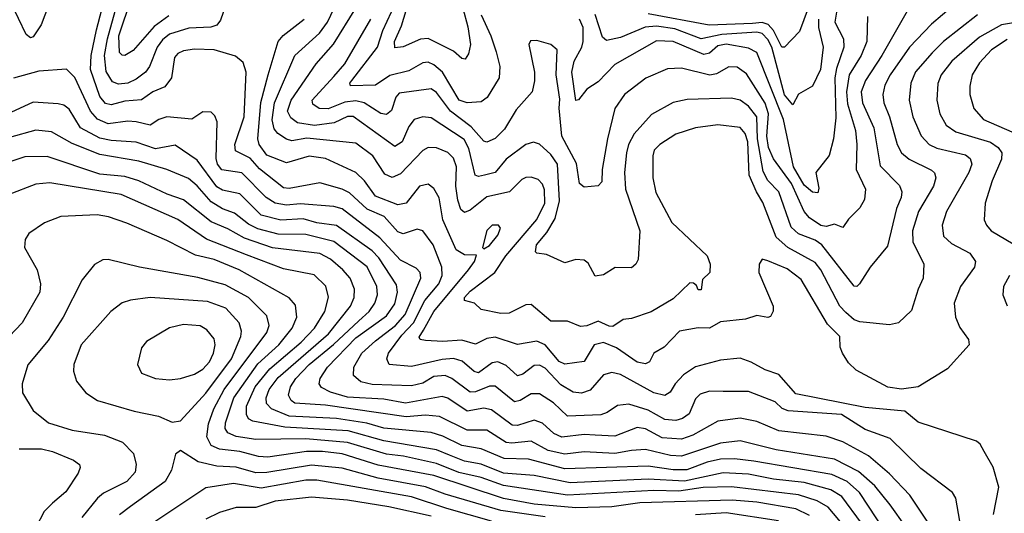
# Model space of a CAD drawing. Extents: x 1308313 to 1441400, y 959662 to 1036319.
# Tile 621 of 656: x 1384537 to 1388075, y 1002960 to 1004734. Entities that reach past the tile are written whole.
import ezdxf

# ---------------------------------------------------------------- set-up
doc = ezdxf.new("R2010")
doc.units = 0

msp = doc.modelspace()

# ---------------------------------------------------------------- linework, layer by layer
at = {"layer": '0CON10XD'}
for points in [[(1385279, 1004791), (1385258.2, 1004731.8), (1385245, 1004714.2), (1385223.5, 1004706.5), (1385145, 1004703.2), (1385075, 1004681), (1385049.3, 1004660.7), (1385030.3, 1004635), (1385003, 1004565), (1384988.3, 1004545), (1384955, 1004519.4), (1384925, 1004505.9), (1384892.3, 1004502.3), (1384870.5, 1004510.5), (1384847.2, 1004547.2), (1384841.7, 1004605), (1384851.8, 1004665), (1384907.7, 1004865)], [(1388002.3, 1003182.3), (1387988.5, 1003208.5), (1387975, 1003219.4), (1387765, 1003288), (1387716.8, 1003326.8), (1387575, 1003340.5), (1387325, 1003389.4), (1387265, 1003458.8), (1387215, 1003475.2), (1387165, 1003503.6), (1387125, 1003517.4), (1387055, 1003510.9), (1386965, 1003486.2), (1386922, 1003458), (1386891.7, 1003425), (1386874.4, 1003395.6), (1386855, 1003383.2), (1386815, 1003392.7), (1386695, 1003458.9), (1386665, 1003466.5), (1386635, 1003457.3), (1386586.9, 1003403.1), (1386555, 1003391.4), (1386525, 1003395.7), (1386481.5, 1003421.5), (1386425, 1003481.1), (1386405, 1003493), (1386385, 1003491.3), (1386345, 1003459.6), (1386325, 1003454.3), (1386285, 1003490.7), (1386255, 1003504.3), (1386235, 1003500.5), (1386185, 1003465.2), (1386169.7, 1003469.7), (1386126.9, 1003506.9), (1386095, 1003516), (1386055, 1003512.9), (1385945, 1003488.1), (1385864.5, 1003495), (1385856.3, 1003515), (1385862.3, 1003535), (1385909.8, 1003600.2), (1385952.1, 1003645), (1385992.7, 1003725), (1386043.4, 1003785), (1386054.5, 1003815), (1386054.1, 1003845), (1386022.8, 1003925), (1385985, 1003974.7), (1385965, 1003980.6), (1385915, 1003964.3), (1385895, 1003971.4), (1385846.7, 1004026.7), (1385785, 1004052.7), (1385722, 1004112), (1385695, 1004125.2), (1385615, 1004147), (1385505, 1004126.8), (1385485, 1004129.8), (1385398.2, 1004198.2), (1385365, 1004236.3), (1385312.4, 1004262.4), (1385309.5, 1004285), (1385343.3, 1004385), (1385350.6, 1004545), (1385340.3, 1004580.3), (1385312.7, 1004602.7), (1385235, 1004625.2), (1385165, 1004627.6), (1385125, 1004621.9), (1385105, 1004612), (1385092.7, 1004597.3), (1385082.8, 1004525), (1385058.2, 1004491.8), (1385015, 1004474.1), (1384974.4, 1004445.6), (1384915, 1004441), (1384865, 1004427.9), (1384845, 1004431.9), (1384825, 1004457.3), (1384791.2, 1004555), (1384793.2, 1004605), (1384813.3, 1004696.6), (1384845, 1004821.4)], [(1385072.3, 1004747.7), (1385020.3, 1004709.7), (1384945, 1004622.8), (1384915, 1004605.3), (1384905, 1004606.1), (1384895.6, 1004615.6), (1384893.3, 1004675), (1384938.4, 1004811.6)], [(1386128.5, 1004775), (1386147.5, 1004707.5), (1386156.1, 1004645), (1386149, 1004611), (1386137.7, 1004592.3), (1386125, 1004594.6), (1386095, 1004620), (1386005, 1004666), (1385976.4, 1004663.6), (1385915, 1004635.9), (1385885, 1004632.5), (1385883.3, 1004655), (1385908.7, 1004711.3), (1385945.3, 1004835)], [(1384639.7, 1004785), (1384613.4, 1004715), (1384585, 1004671.9), (1384575, 1004668.9), (1384560, 1004680), (1384505, 1004795.3)], [(1387891.9, 1004785), (1387813, 1004717), (1387734.2, 1004635), (1387664.3, 1004535), (1387645, 1004497.8), (1387637.8, 1004465), (1387642.3, 1004435), (1387662, 1004385), (1387690, 1004285), (1387705.5, 1004255.5), (1387733, 1004233), (1387813.4, 1004193.4), (1387823.6, 1004183.6), (1387828.8, 1004165), (1387820.8, 1004135), (1387766, 1004044), (1387744.8, 1003975), (1387746.5, 1003935), (1387785.4, 1003855), (1387783.5, 1003805), (1387764.6, 1003765), (1387741.1, 1003688.9), (1387694, 1003645), (1387662.7, 1003637.3), (1387555, 1003648.3), (1387535.3, 1003655.3), (1387505, 1003681.4), (1387483.5, 1003705), (1387415.2, 1003835), (1387395, 1003861.6), (1387296.5, 1003915), (1387255, 1003952.3), (1387207.4, 1004077.4), (1387184.6, 1004115.4), (1387158, 1004175), (1387153.1, 1004295), (1387143.4, 1004325), (1387125, 1004346.8), (1387045, 1004355.7), (1386965, 1004344.7), (1386895, 1004322), (1386836.4, 1004285), (1386817.1, 1004265), (1386812.3, 1004245), (1386811.9, 1004165), (1386822.3, 1004112.3), (1386880, 1004005), (1387006.9, 1003885), (1387017.8, 1003855), (1387017.1, 1003825), (1386989.7, 1003800.3), (1386985, 1003763.3), (1386975, 1003762.9), (1386969, 1003779), (1386957.5, 1003787.5), (1386945, 1003787.7), (1386885, 1003730.4), (1386805.8, 1003684.2), (1386735, 1003660), (1386705, 1003656.1), (1386668.1, 1003631.9), (1386655, 1003632.1), (1386615, 1003650), (1386575, 1003633.2), (1386551.4, 1003631.4), (1386505, 1003650.9), (1386445, 1003650), (1386375, 1003710), (1386355, 1003708.8), (1386295, 1003679.6), (1386265, 1003677.8), (1386195, 1003692.1), (1386171.2, 1003715), (1386134.7, 1003724.7), (1386134.7, 1003735), (1386155, 1003758.4), (1386243.9, 1003825), (1386284, 1003885), (1386395, 1004016.2), (1386423.4, 1004075), (1386422.8, 1004122.8), (1386415, 1004142.7), (1386399.3, 1004159.3), (1386375, 1004168), (1386355, 1004166.8), (1386340.5, 1004159.5), (1386297.3, 1004115), (1386215, 1004097.1), (1386155, 1004049.1), (1386135, 1004041.2), (1386121.6, 1004051.6), (1386110.9, 1004085), (1386103.6, 1004135), (1386105.8, 1004205), (1386095, 1004236.2), (1386075, 1004256.4), (1386035, 1004273.6), (1386005, 1004274.7), (1385985.9, 1004264.1), (1385905, 1004179.3), (1385875, 1004167.2), (1385848.3, 1004178.3), (1385805.3, 1004245), (1385745, 1004289.8), (1385568.1, 1004308.1), (1385515, 1004298.9), (1385495, 1004304.2), (1385464.9, 1004324.9), (1385451.7, 1004341.7), (1385443.8, 1004373.8), (1385452.2, 1004435), (1385525.2, 1004605), (1385614.3, 1004685), (1385643.1, 1004725), (1385667, 1004775)], [(1387726.1, 1004763.9), (1387634.8, 1004605), (1387575.6, 1004515), (1387560.6, 1004475), (1387565.2, 1004435), (1387606.1, 1004345), (1387628.4, 1004208.4), (1387698.5, 1004138.5), (1387706.5, 1004115), (1387704.3, 1004095), (1387687.7, 1004055), (1387655, 1003920), (1387593.1, 1003845), (1387554.4, 1003785), (1387545, 1003775.6), (1387535, 1003776.2), (1387419.3, 1003925), (1387395, 1003942.1), (1387335, 1003963.8), (1387308.8, 1003988.8), (1387264.6, 1004114.6), (1387225, 1004156.2), (1387207.8, 1004187.8), (1387187.8, 1004305), (1387185.1, 1004385), (1387155, 1004423.4), (1387125, 1004444.3), (1387095, 1004451.1), (1386935, 1004446.3), (1386884.3, 1004435.7), (1386807.5, 1004392.5), (1386745, 1004323.8), (1386724.8, 1004285), (1386717.3, 1004255), (1386710, 1004185), (1386714.1, 1004125), (1386764.5, 1003975), (1386758.5, 1003871.5), (1386750.6, 1003855), (1386735, 1003842.5), (1386677, 1003843), (1386635, 1003817.1), (1386605, 1003812), (1386578.9, 1003858.9), (1386565, 1003870), (1386535, 1003872.2), (1386495, 1003860.6), (1386429.8, 1003889.8), (1386395, 1003894.4), (1386390, 1003900), (1386393.6, 1003925), (1386430.9, 1003969.1), (1386461, 1004019), (1386476.6, 1004083.4), (1386469.5, 1004215), (1386445, 1004249.5), (1386405, 1004286.9), (1386383, 1004293), (1386355, 1004284.7), (1386285, 1004232.2), (1386245.1, 1004184.9), (1386207.5, 1004175), (1386185, 1004170.2), (1386173.3, 1004175), (1386151, 1004271), (1386133.6, 1004303.6), (1386015, 1004381.2), (1385985, 1004384.2), (1385953.6, 1004375), (1385935, 1004350), (1385911.1, 1004295), (1385885, 1004278.4), (1385735, 1004385.6), (1385715, 1004385.2), (1385666.4, 1004363.6), (1385596.5, 1004353.5), (1385535, 1004362.5), (1385511.4, 1004381.4), (1385499.4, 1004405), (1385512.4, 1004445), (1385602.5, 1004575), (1385663.8, 1004646.2), (1385744.4, 1004775)], [(1386195, 1004751.1), (1386230, 1004675), (1386248.3, 1004618.3), (1386261.6, 1004565), (1386259.3, 1004525), (1386216.2, 1004453.8), (1386195, 1004438.2), (1386145, 1004434.8), (1386115.9, 1004445), (1386055.9, 1004545), (1386025, 1004571.9), (1386005, 1004580.7), (1385985, 1004578.6), (1385935, 1004550.4), (1385866.5, 1004533.5), (1385815, 1004498.1), (1385725.8, 1004495.8), (1385723.2, 1004505), (1385729.7, 1004515), (1385822.8, 1004635), (1385842, 1004695), (1385888.8, 1004795)], [(1387474.1, 1004775), (1387465.6, 1004725), (1387497.4, 1004665), (1387498.4, 1004635), (1387471.4, 1004558.6), (1387465.6, 1004525), (1387469.4, 1004380.6), (1387461.3, 1004305), (1387445, 1004246.2), (1387397.8, 1004185), (1387407.8, 1004127.8), (1387405, 1004112.1), (1387385, 1004113.5), (1387355, 1004138.7), (1387316.9, 1004205), (1387281, 1004375), (1387185, 1004615.8), (1387155, 1004631.5), (1387075, 1004646), (1387045, 1004639.6), (1387015, 1004613), (1386995, 1004608.2), (1386885, 1004655.1), (1386825, 1004658), (1386675, 1004573.2), (1386615, 1004510), (1386575, 1004484.4), (1386545, 1004445.6), (1386535, 1004442.9), (1386520.4, 1004545), (1386528.6, 1004585), (1386557.2, 1004635), (1386561.8, 1004655), (1386561, 1004705), (1386548.7, 1004735)], [(1387369.5, 1004775), (1387338.6, 1004691.4), (1387285.2, 1004634.8), (1387275, 1004635.2), (1387245, 1004695.1), (1387226.2, 1004716.2), (1387205, 1004723.1), (1387170.4, 1004720.4), (1387014.2, 1004714.2), (1386795, 1004755.1)], [(1387978.7, 1004751.4), (1387855.8, 1004655), (1387814.9, 1004615.1), (1387755, 1004545.9), (1387738.6, 1004505), (1387732.4, 1004445), (1387746.4, 1004385), (1387776.5, 1004316.5), (1387804.7, 1004285), (1387832.3, 1004272.3), (1387935, 1004248.6), (1387952.3, 1004235), (1387957.8, 1004215), (1387947.4, 1004185), (1387866.5, 1004045), (1387850.9, 1003995), (1387856.4, 1003956.4), (1387885, 1003929.2), (1387951.1, 1003895), (1387970.9, 1003865), (1387967.3, 1003845), (1387916.8, 1003775), (1387894, 1003715), (1387898.9, 1003665), (1387915, 1003628.1), (1387945.5, 1003585), (1387948.9, 1003565), (1387870.9, 1003479.1), (1387765, 1003414.3), (1387705, 1003406.7), (1387656, 1003414), (1387542.4, 1003475), (1387515, 1003500.8), (1387493.5, 1003535), (1387485, 1003557.5), (1387483.6, 1003595), (1387439.9, 1003639.9), (1387345, 1003800.4), (1387295, 1003838.4), (1387225, 1003867.8), (1387205, 1003873.3), (1387194.3, 1003855.7), (1387192.2, 1003825), (1387244.4, 1003705), (1387244.1, 1003685.9), (1387235, 1003667.5), (1387225, 1003663.3), (1387185, 1003670.9), (1387145, 1003658.2), (1387055, 1003647.9), (1387015, 1003625.5), (1386975, 1003626.8), (1386908, 1003615), (1386852.7, 1003557.3), (1386815.8, 1003535), (1386799.2, 1003505), (1386785, 1003497.8), (1386755, 1003503.1), (1386681.2, 1003555), (1386635, 1003574), (1386600.8, 1003565), (1386565, 1003506), (1386495, 1003496.6), (1386475, 1003505.8), (1386425, 1003565.2), (1386395, 1003578.1), (1386325, 1003567.1), (1386245, 1003593.2), (1386215, 1003588.5), (1386175, 1003567.5), (1386125, 1003582.8), (1386057.6, 1003577.6), (1385995, 1003581.4), (1385976, 1003585), (1385972.5, 1003592.5), (1385988.3, 1003618.3), (1386025, 1003684.8), (1386150, 1003835), (1386170.9, 1003865), (1386178, 1003888), (1386135, 1003888.7), (1386105, 1003906.2), (1386056.6, 1004015), (1386043.5, 1004093.5), (1386025, 1004126.7), (1386005, 1004142.7), (1385973.9, 1004136.1), (1385925, 1004074.1), (1385895, 1004069), (1385815, 1004099.5), (1385776.1, 1004155), (1385745, 1004184.8), (1385635, 1004234.4), (1385576.8, 1004243.2), (1385495, 1004219.5), (1385425, 1004246.5), (1385397.1, 1004285), (1385392.1, 1004305), (1385403.6, 1004436.4), (1385430, 1004535), (1385466.1, 1004655), (1385483.5, 1004676.6), (1385559.3, 1004735)], [(1387582.7, 1004745), (1387580.8, 1004655), (1387560.3, 1004605), (1387517.3, 1004535), (1387507.6, 1004475), (1387511.5, 1004431.5), (1387540.3, 1004335), (1387545.2, 1004285), (1387541.9, 1004195), (1387576.1, 1004125), (1387572.6, 1004087.4), (1387555, 1004057.1), (1387515, 1004016.9), (1387495, 1003987.1), (1387465, 1003999.1), (1387435, 1003990.7), (1387415, 1003993.8), (1387375, 1004021.4), (1387355, 1004044.7), (1387309.5, 1004145), (1387245, 1004233.2), (1387227.8, 1004275), (1387221, 1004315), (1387226.9, 1004395), (1387215, 1004433.6), (1387148.7, 1004538.7), (1387115, 1004563.5), (1387085, 1004564.1), (1387041, 1004539), (1387016.1, 1004533.9), (1386915, 1004559.5), (1386865, 1004557.1), (1386786.6, 1004523.4), (1386709.5, 1004465), (1386675.3, 1004414.7), (1386648.3, 1004305), (1386629.2, 1004195), (1386628.5, 1004151.5), (1386615, 1004137.1), (1386565, 1004131.9), (1386547.8, 1004145), (1386537.3, 1004217.3), (1386484.5, 1004315), (1386475.6, 1004415.6), (1386477.5, 1004447.5), (1386464.7, 1004535), (1386468.5, 1004625), (1386445.7, 1004645), (1386395, 1004658.9), (1386372.7, 1004657.3), (1386365.7, 1004645), (1386386.2, 1004545), (1386386.6, 1004513.4), (1386377.7, 1004475), (1386320.1, 1004409.9), (1386279.3, 1004340.7), (1386245, 1004307.3), (1386215, 1004293.8), (1386205, 1004297.7), (1386158.8, 1004348.8), (1386084.6, 1004404.6), (1386035, 1004472.3), (1386015, 1004485.2), (1385900.8, 1004469.2), (1385888.1, 1004455), (1385872.9, 1004407.1), (1385855, 1004393.2), (1385835, 1004396), (1385775, 1004434.5), (1385745, 1004442.3), (1385705, 1004437.4), (1385645, 1004413.1), (1385612.5, 1004415), (1385590, 1004430), (1385587.5, 1004445), (1385665, 1004530)], [(1387406.8, 1004735), (1387407.4, 1004705), (1387424, 1004635), (1387414.2, 1004555), (1387385, 1004494.4), (1387335, 1004465.6), (1387315, 1004427.5), (1387285, 1004464.1), (1387239.1, 1004635), (1387225, 1004662.4), (1387205, 1004684.2), (1387185, 1004689), (1387059.7, 1004680.3), (1386985, 1004665.4), (1386890.4, 1004700.4), (1386825, 1004710.6), (1386783.8, 1004706.2), (1386695, 1004670), (1386645, 1004659.2), (1386631.2, 1004671.2), (1386605, 1004751.8)], [(1385665, 1004530), (1385705.2, 1004575), (1385798.8, 1004735)], [(1388115, 1004723.9), (1388065, 1004714.8), (1387985, 1004670.7), (1387885.8, 1004585), (1387847.3, 1004535), (1387835.7, 1004504.3), (1387832.1, 1004445), (1387843.4, 1004395), (1387866.1, 1004355), (1387900.6, 1004330.6), (1388025, 1004293.3), (1388052.4, 1004275), (1388066.2, 1004255), (1388065, 1004232.9), (1388030.5, 1004155), (1388005.4, 1004075), (1388002.9, 1004015), (1388010.4, 1003995), (1388027.8, 1003975), (1388132.6, 1003912.6)], [(1388085, 1004662.1), (1388028.6, 1004625), (1387985, 1004578.7), (1387959.1, 1004535), (1387950.3, 1004495), (1387950.7, 1004465), (1387965.4, 1004415), (1387999.6, 1004375), (1388101.2, 1004331.2)], [(1387919.2, 1002905), (1387900, 1003015), (1387888.6, 1003035), (1387775, 1003121.1), (1387665, 1003228.7), (1387575, 1003261.9), (1387489.1, 1003315), (1387298.4, 1003328.4), (1387276.7, 1003336.7), (1387251.1, 1003361.1), (1387155, 1003397.9), (1387065, 1003398.2), (1387015, 1003398.6), (1386981.7, 1003388.3), (1386965, 1003371.9), (1386942, 1003318), (1386918.9, 1003301.1), (1386895, 1003293.6), (1386855, 1003297.5), (1386795, 1003330.6), (1386725, 1003352.9), (1386685, 1003347.2), (1386647.9, 1003322.1), (1386625, 1003314.3), (1386505, 1003309.8), (1386455, 1003357.1), (1386405, 1003389.5), (1386375, 1003389.3), (1386335, 1003366.1), (1386315, 1003361.2), (1386245, 1003417.5), (1386225, 1003416.9), (1386175, 1003396.1), (1386155, 1003395.8), (1386090, 1003445), (1386065, 1003454.8), (1386025, 1003452), (1385985, 1003428.3), (1385945, 1003418.5), (1385803.5, 1003423.5), (1385762.4, 1003432.4), (1385736.1, 1003455), (1385736.9, 1003485), (1385766.2, 1003535), (1385815, 1003579.8), (1385887.1, 1003635), (1385921.5, 1003675), (1385978.3, 1003805), (1385975.3, 1003825), (1385961.3, 1003841.3), (1385905, 1003870), (1385830.3, 1003950.3), (1385695, 1004053.7), (1385665, 1004061.9), (1385545, 1004071.5), (1385495, 1004067), (1385455, 1004074.9), (1385422.2, 1004095), (1385335, 1004183.1), (1385263.6, 1004193.6), (1385247.9, 1004215), (1385242.5, 1004235), (1385246.6, 1004366.6), (1385238.1, 1004388.1), (1385225, 1004401.4), (1385195, 1004402.9), (1385155, 1004376.4), (1385065, 1004384.3), (1385036.5, 1004375), (1385005, 1004354.3), (1384955, 1004367.1), (1384925, 1004369.4), (1384855, 1004359.4), (1384816.8, 1004376.8), (1384791.3, 1004405), (1384735, 1004525.5), (1384705, 1004555.5), (1384605, 1004548.6), (1384515, 1004523.4)], [(1387802.5, 1002925), (1387735.8, 1003025), (1387662.2, 1003102.2), (1387587, 1003167), (1387495, 1003216.9), (1387435, 1003237.1), (1387265, 1003256.8), (1387185, 1003290.2), (1387125, 1003302), (1387045, 1003290.7), (1386955, 1003240.9), (1386915, 1003227.1), (1386845, 1003231.8), (1386785, 1003263.7), (1386755, 1003268.5), (1386675, 1003236.8), (1386605, 1003241), (1386565, 1003243.4), (1386485, 1003234.1), (1386456.4, 1003246.4), (1386415, 1003284.3), (1386385, 1003294.8), (1386325, 1003275.2), (1386306.7, 1003276.7), (1386232.5, 1003332.5), (1386205, 1003337.7), (1386145, 1003327.5), (1386075, 1003373.7), (1386055, 1003379.8), (1385923.6, 1003356.4), (1385845, 1003370), (1385715, 1003377), (1385653.8, 1003395), (1385621.7, 1003411.7), (1385613.4, 1003425), (1385616.4, 1003445), (1385642.6, 1003485), (1385745, 1003590.3), (1385855, 1003669.8), (1385885, 1003713.2), (1385894.8, 1003754.8), (1385891.2, 1003781.2), (1385827.5, 1003877.5), (1385803.2, 1003903.2), (1385675, 1003993.7), (1385605, 1004003.6), (1385555, 1004017.9), (1385475, 1004013.5), (1385405, 1004031.8), (1385328.1, 1004108.1), (1385265, 1004121.4), (1385245, 1004133.1), (1385175, 1004229.4), (1385095, 1004282.4), (1385025, 1004269.8), (1384955, 1004293.3), (1384865, 1004299.1), (1384825, 1004308.1), (1384755.8, 1004345), (1384715, 1004412.7), (1384695, 1004426.9), (1384675, 1004431.8), (1384585, 1004436.9), (1384505, 1004400.5)], [(1387721.3, 1002911.3), (1387665, 1002991.2), (1387609.2, 1003059.2), (1387550.7, 1003110.7), (1387464.4, 1003154.4), (1387255, 1003188.8), (1387125, 1003220.5), (1387055, 1003211.7), (1386915, 1003165.2), (1386875, 1003168.5), (1386785, 1003189.8), (1386735, 1003185.5), (1386675, 1003175.4), (1386565, 1003181.3), (1386495, 1003172.6), (1386436.1, 1003186.1), (1386375, 1003219.2), (1386305, 1003211.7), (1386285, 1003214.8), (1386215, 1003259.1), (1386145, 1003259.5), (1386045, 1003307.9), (1385995, 1003312.3), (1385925, 1003306.9), (1385635, 1003348.8), (1385525, 1003355.7), (1385511.8, 1003365), (1385502.4, 1003385), (1385510.2, 1003415), (1385529, 1003445), (1385576.8, 1003495), (1385663.8, 1003566.2), (1385755, 1003651.9), (1385791.9, 1003685), (1385812.8, 1003715), (1385822.5, 1003745), (1385819.8, 1003775), (1385785, 1003845.2), (1385665, 1003937.3), (1385565, 1003961.8), (1385465, 1003963.2), (1385391.9, 1003981.9), (1385358.4, 1003998.4), (1385308.4, 1004038.4), (1385265, 1004054.5), (1385225, 1004079.7), (1385175, 1004137), (1385143.5, 1004163.4), (1385065, 1004195.2), (1384965, 1004225.5), (1384825, 1004248.7), (1384725, 1004289.2), (1384650.7, 1004330.7), (1384595, 1004336.5), (1384500.2, 1004309.8)], [(1387646.7, 1002895), (1387554.5, 1003034.5), (1387509.8, 1003075), (1387455, 1003099.2), (1387175, 1003147.7), (1387105, 1003156), (1387055, 1003154.6), (1387006.4, 1003143.6), (1386933.8, 1003116.2), (1386885, 1003116), (1386795, 1003129.2), (1386495, 1003119.5), (1386365, 1003154.5), (1386277.1, 1003157.1), (1386195, 1003192.1), (1386125, 1003204), (1386057.6, 1003237.6), (1386015, 1003250.1), (1385845, 1003266.6), (1385784.2, 1003284.2), (1385675, 1003301), (1385505, 1003309.2), (1385441.2, 1003335), (1385423.5, 1003355), (1385422.7, 1003375), (1385433.1, 1003405), (1385465, 1003448.2), (1385646.1, 1003605), (1385725.2, 1003705), (1385738.5, 1003735), (1385740, 1003765), (1385724.6, 1003804.6), (1385697.5, 1003835), (1385653.4, 1003873.4), (1385615, 1003893.1), (1385445, 1003914.3), (1385345, 1003949.1), (1385285, 1003982.8), (1385225, 1004007.2), (1385125, 1004087), (1385066.6, 1004106.6), (1384964.9, 1004154.9), (1384915, 1004169.9), (1384825, 1004179.1), (1384635, 1004242.2), (1384555, 1004240.7), (1384455, 1004207.6)], [(1387561.2, 1002925), (1387491, 1003021), (1387450.8, 1003045), (1387355, 1003070.8), (1387245, 1003082.6), (1387155, 1003100.7), (1387065, 1003105.6), (1386925, 1003076.2), (1386795, 1003082.7), (1386515, 1003069.4), (1386385, 1003095.6), (1386275, 1003104.9), (1386195, 1003136.7), (1386135, 1003147.1), (1386080.9, 1003169.1), (1386035, 1003187.8), (1385845, 1003220.5), (1385716.7, 1003256.7), (1385489.7, 1003269.7), (1385375, 1003291.5), (1385359.5, 1003299.5), (1385351.7, 1003315), (1385351.3, 1003345), (1385382.7, 1003415), (1385435, 1003479.6), (1385547.6, 1003575), (1385596, 1003625), (1385633, 1003685), (1385646.7, 1003736.8), (1385636.3, 1003776.3), (1385595, 1003816.9), (1385485, 1003838.1), (1385351.2, 1003888.8), (1385208.5, 1003945), (1385105, 1004015.7), (1384900.8, 1004105), (1384645, 1004147.7), (1384595, 1004142.2), (1384495, 1004104.6)], [(1387505, 1002906.8), (1387441.8, 1002981.8), (1387401.8, 1003005), (1387335, 1003026.6), (1387095, 1003055.4), (1386993, 1003053), (1386905, 1003039.2), (1386815, 1003042.4), (1386504.9, 1003025.1), (1386275, 1003060.7), (1386195, 1003089.1), (1386115, 1003107.2), (1386035, 1003139), (1385916, 1003166), (1385855, 1003173.3), (1385715, 1003214.9), (1385565, 1003227.2), (1385385, 1003225.5), (1385315, 1003236.5), (1385285, 1003248.9), (1385275.6, 1003265), (1385275.8, 1003285), (1385306.7, 1003375), (1385392.9, 1003497.1), (1385468, 1003565), (1385516, 1003625), (1385532.3, 1003665), (1385528.2, 1003708.2), (1385504.8, 1003734.8), (1385325, 1003834.4), (1385235, 1003871.8), (1385168.2, 1003888.2), (1385065, 1003940.8), (1384922.2, 1004002.2), (1384856, 1004025), (1384815, 1004032), (1384685, 1004026.1), (1384625.9, 1004004.1), (1384569.2, 1003965), (1384556.6, 1003943.4), (1384554.4, 1003915), (1384599.6, 1003835), (1384611.3, 1003785), (1384608.7, 1003755), (1384546, 1003645), (1384452.8, 1003547.2)], [(1386205, 1003910), (1386225, 1003922.5), (1386255, 1003960), (1386264, 1003985), (1386256.7, 1003995), (1386235, 1003995.6), (1386215, 1003975.8), (1386200, 1003915), (1386205, 1003910)], [(1387375, 1002952.8), (1387325, 1002976.5), (1387185, 1003000.2), (1387097, 1003007), (1386765, 1002997.9), (1386665, 1002983.9), (1386535, 1002980.1), (1386385, 1002992.8), (1386275, 1003013), (1386025, 1003096.1), (1385825, 1003132.7), (1385695, 1003174.2), (1385625, 1003182.6), (1385567.9, 1003182.1), (1385428.1, 1003161.9), (1385395, 1003163.9), (1385327.4, 1003182.6), (1385255, 1003191), (1385225, 1003203.8), (1385208.9, 1003235), (1385215, 1003282.2), (1385234, 1003335), (1385271.5, 1003405), (1385425, 1003610), (1385433.4, 1003635), (1385425, 1003670), (1385358.7, 1003735), (1385275, 1003781), (1385177, 1003807), (1384966.7, 1003845), (1384855, 1003872.2), (1384835, 1003870.6), (1384805.4, 1003854.6), (1384761.3, 1003798.7), (1384693.4, 1003665), (1384639.1, 1003580.9), (1384566.4, 1003493.6), (1384545.5, 1003425.5), (1384547.1, 1003392.9), (1384585, 1003329.4), (1384640.8, 1003285), (1384725, 1003259.2), (1384841.5, 1003241.5), (1384906.2, 1003216.2), (1384946, 1003175), (1384955.3, 1003135), (1384951.4, 1003108.6), (1384921.2, 1003075), (1384837.3, 1003032.7), (1384816.7, 1003015), (1384760.3, 1002945)], [(1388093.8, 1003815), (1388071.8, 1003775), (1388069.5, 1003745), (1388085, 1003706)], [(1385085, 1003287.1), (1385115, 1003292.9), (1385205, 1003391.9), (1385297.3, 1003515), (1385331.9, 1003595), (1385334.2, 1003615), (1385324.8, 1003644.8), (1385277.6, 1003697.6), (1385211.1, 1003721.1), (1385005, 1003735.3), (1384935, 1003726.5), (1384905, 1003716.8), (1384864.5, 1003685), (1384757.3, 1003565), (1384730.9, 1003495), (1384730.6, 1003470.6), (1384740.5, 1003435), (1384775, 1003392.5), (1384815.8, 1003365.8), (1384947.6, 1003327.6), (1385035, 1003309.2), (1385085, 1003287.1)], [(1385075, 1003439.6), (1385115, 1003444.1), (1385165, 1003460), (1385195, 1003478.4), (1385218.4, 1003505), (1385233.2, 1003535), (1385238.6, 1003565), (1385235, 1003587.1), (1385209.6, 1003619.6), (1385185, 1003633.8), (1385125, 1003638.2), (1385075, 1003626.8), (1384992.8, 1003577.2), (1384974.3, 1003555), (1384960, 1003495), (1384975, 1003464.3), (1385025, 1003444.6), (1385075, 1003439.6)], [(1384535, 1003192.4), (1384615, 1003192.4), (1384655, 1003182.3), (1384730.6, 1003150.6), (1384751.4, 1003135), (1384754.4, 1003125), (1384747.3, 1003105), (1384702.7, 1003037.3), (1384655, 1002996.8), (1384625, 1002967.3), (1384595, 1002908.9)], [(1386425, 1002947), (1386265, 1002970.8), (1386065, 1003029), (1385995.3, 1003055.3), (1385825, 1003086), (1385695, 1003122.2), (1385585, 1003133), (1385425, 1003106.5), (1385385, 1003106), (1385315, 1003126.4), (1385245, 1003129.3), (1385178.6, 1003145), (1385115, 1003186.2), (1385097, 1003173), (1385082.5, 1003115), (1385060, 1003075), (1384935.2, 1002984.8), (1384894.8, 1002955.2)], [(1388035.8, 1002955.8), (1388054.6, 1003054.6), (1388035, 1003126.2), (1388002.3, 1003182.3)], [(1386232, 1002932), (1386071.9, 1002978.1), (1385945, 1003019.7), (1385605, 1003079.2), (1385565, 1003079.2), (1385405, 1003050.7), (1385305, 1003067.3), (1385205, 1003051.2), (1384979.6, 1002900.4)], [(1386015, 1002950.5), (1385862.9, 1002982.9), (1385715, 1003006.9), (1385585, 1003018.8), (1385455, 1003004.1), (1385385, 1002981.4), (1385315, 1002981.6), (1385255, 1002963.5), (1385205, 1002938.6)], [(1387263.1, 1002933.1), (1387075, 1002962.1), (1386964.9, 1002955.1)]]:
    msp.add_lwpolyline(points, dxfattribs=at)

doc.saveas('drawing.dxf')
